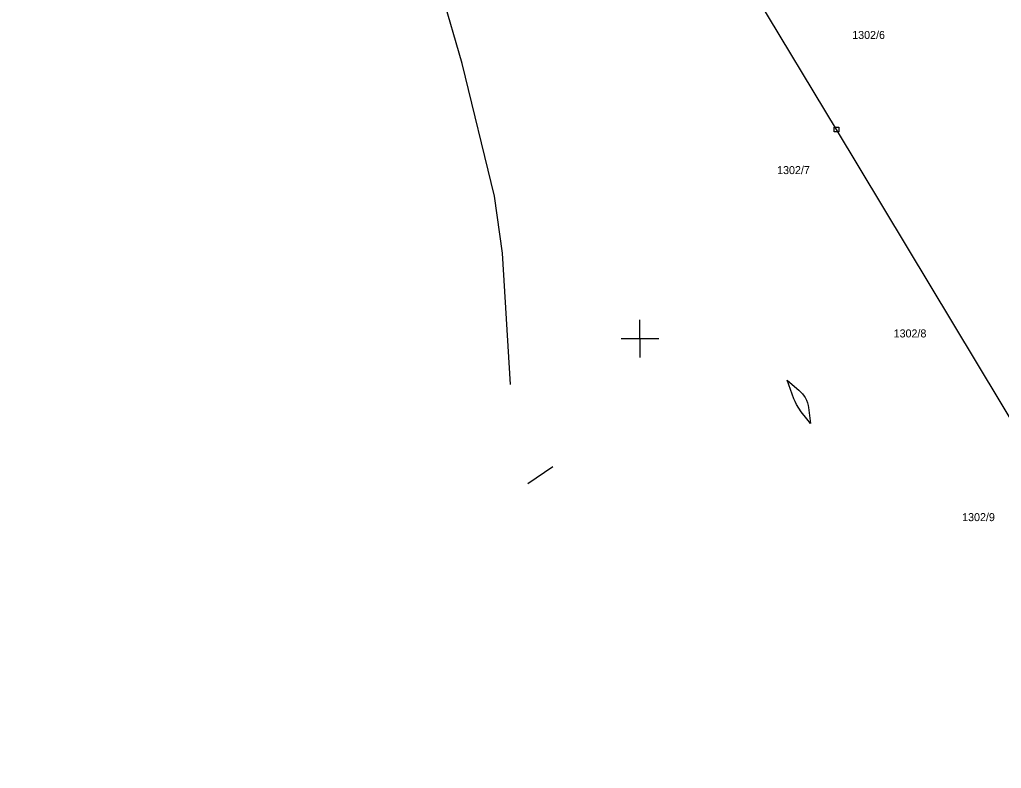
# Model space of a CAD drawing. Extents: x -469926 to -462499, y -1098642 to -1092733.
# Drawn here: x -466531.7 to -466323.3, y -1093891.2 to -1093732.3 of the extents above; entities that cross this region are included whole.
import ezdxf

# ---------------------------------------------------------------- set-up
doc = ezdxf.new("R2010")
doc.units = 0
for name, color, linetype in [('Vrstva 1', 7, 'Continuous'), ('Vrstva 12', 7, 'Continuous'), ('Vrstva 16', 7, 'Continuous'), ('Vrstva 26', 7, 'Continuous'), ('Vrstva 42', 7, 'Continuous'), ('Vrstva 50', 7, 'Continuous'), ('Vrstva 9', 7, 'Continuous')]:
    doc.layers.add(name, color=color, linetype=linetype)

msp = doc.modelspace()

# ---------------------------------------------------------------- linework, layer by layer
at = {"layer": 'Vrstva 1'}
msp.add_line((-466423.84, -1093830.76), (-466418.52, -1093827.11), dxfattribs=at)
msp.add_line((-466423.84, -1093830.76), (-466418.52, -1093827.11), dxfattribs=at)
at = {"layer": 'Vrstva 12'}
for p, q in [((-466358.29, -1093755.62), (-466443.45, -1093614.46)), ((-466276.7, -1093891.19), (-466358.29, -1093755.62))]:
    msp.add_line(p, q, dxfattribs=at)
at = {"layer": 'Vrstva 16'}
for p, q in [((-466400, -1093800), (-466400, -1093796)), ((-466400, -1093800), (-466400, -1093796)), ((-466404, -1093800), (-466396, -1093800)), ((-466404, -1093800), (-466396, -1093800)), ((-466400, -1093800), (-466400, -1093804)), ((-466400, -1093800), (-466400, -1093804))]:
    msp.add_line(p, q, dxfattribs=at)
at = {"layer": 'Vrstva 26'}
msp.add_lwpolyline([(-466358.79, -1093755.12), (-466357.79, -1093755.12), (-466357.79, -1093756.12), (-466358.79, -1093756.12)], close=True, dxfattribs=at)
at = {"layer": 'Vrstva 42'}
for points in [[(-466427.47, -1093809.7), (-466429.17, -1093781.85), (-466430.86, -1093769.73), (-466437.78, -1093741.62), (-466442.07, -1093726.67), (-466450.95, -1093706.51), (-466458.61, -1093694.77), (-466472.51, -1093671.48), (-466481.9, -1093655.32), (-466490.91, -1093644.97), (-466514.94, -1093625.73), (-466531.73, -1093614.72)], [(-466363.82, -1093818.02), (-466364.59, -1093817.02), (-466365.75, -1093815.53), (-466366.29, -1093814.76), (-466366.77, -1093813.96), (-466367.07, -1093813.35), (-466367.31, -1093812.8), (-466367.69, -1093811.81), (-466368.72, -1093808.8)], [(-466368.72, -1093808.8), (-466368.21, -1093809.29), (-466366.29, -1093810.94), (-466365.84, -1093811.37), (-466365.53, -1093811.71), (-466365.11, -1093812.23), (-466364.93, -1093812.51), (-466364.76, -1093812.8), (-466364.63, -1093813.08), (-466364.42, -1093813.65), (-466364.29, -1093814.17), (-466364.21, -1093814.63), (-466363.82, -1093818.02)]]:
    msp.add_lwpolyline(points, dxfattribs=at)
at = {"layer": 'Vrstva 9'}
for points in [[(-466427.47, -1093809.7), (-466429.17, -1093781.85), (-466430.86, -1093769.73), (-466437.78, -1093741.62), (-466442.07, -1093726.67), (-466450.95, -1093706.51), (-466458.61, -1093694.77), (-466472.51, -1093671.48), (-466481.9, -1093655.32), (-466490.91, -1093644.97), (-466514.94, -1093625.73), (-466531.73, -1093614.72)], [(-466363.82, -1093818.02), (-466364.59, -1093817.02), (-466365.75, -1093815.53), (-466366.29, -1093814.76), (-466366.77, -1093813.96), (-466367.07, -1093813.35), (-466367.31, -1093812.8), (-466367.69, -1093811.81), (-466368.72, -1093808.8)], [(-466368.72, -1093808.8), (-466368.21, -1093809.29), (-466366.29, -1093810.94), (-466365.84, -1093811.37), (-466365.53, -1093811.71), (-466365.11, -1093812.23), (-466364.93, -1093812.51), (-466364.76, -1093812.8), (-466364.63, -1093813.08), (-466364.42, -1093813.65), (-466364.29, -1093814.17), (-466364.21, -1093814.63), (-466363.82, -1093818.02)]]:
    msp.add_lwpolyline(points, dxfattribs=at)

# ---------------------------------------------------------------- texts
at = {"layer": 'Vrstva 50'}
for s, p in [('1302/6', (-466354.94, -1093736.4)), ('1302/7', (-466370.89, -1093765.08)), ('1302/8', (-466346.14, -1093799.74)), ('1302/9', (-466331.6, -1093838.73))]:
    msp.add_text(s, height=1.7, dxfattribs=at).set_placement(p)

doc.saveas('drawing.dxf')
